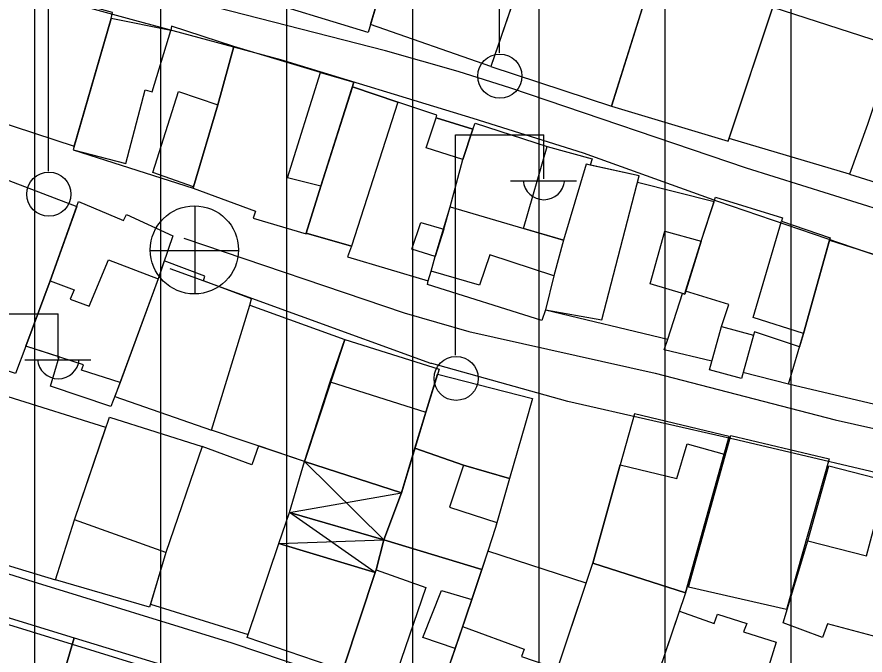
# Model space of a CAD drawing. Extents: x 417997 to 421451, y 4451742 to 4455216.
# Drawn here: x 419404.7 to 419472, y 4453117.9 to 4453168.6 of the extents above; entities that cross this region are included whole.
import ezdxf

# ---------------------------------------------------------------- set-up
doc = ezdxf.new("R2010")
doc.units = 0
for name, color, linetype in [('B_Mesken', 7, 'Continuous'), ('B_Sundurma', 7, 'Continuous'), ('B_Teras', 7, 'Continuous'), ('S_Elektrik_Diregi', 7, 'Continuous'), ('S_Rogar_Kapagi', 7, 'Continuous'), ('Sinir_Duvar_tek_tarafa_ait', 7, 'Continuous'), ('TR_ORTAYOGUNKONUT', 7, 'Continuous'), ('Yol_Sose', 7, 'Continuous')]:
    doc.layers.add(name, color=color, linetype=linetype)

msp = doc.modelspace()

# ---------------------------------------------------------------- linework, layer by layer
at = {"layer": 'B_Mesken'}
for points in [[(419432.551, 4453167.359), (419423.022, 4453170.304), (419424.438, 4453175.2), (419425.353, 4453178.364), (419425.83, 4453179.802), (419435.417, 4453177.01), (419435.005, 4453175.781), (419435.277, 4453175.713), (419434.508, 4453172.634), (419434.137, 4453172.73)], [(419434.137, 4453172.73), (419434.508, 4453172.634), (419435.277, 4453175.713), (419435.005, 4453175.781), (419435.417, 4453177.01), (419445.523, 4453174.044), (419442.285, 4453164.652), (419432.739, 4453167.996)], [(419455.072, 4453171.709), (419445.907, 4453175.159), (419442.285, 4453164.652), (419451.864, 4453161.51)], [(419402.508, 4453171.624), (419399.608, 4453161.468), (419409.242, 4453158.327), (419412.165, 4453168.478), (419412.277, 4453168.936)], [(419455.183, 4453172.062), (419451.864, 4453161.51), (419461.134, 4453158.739), (419465.027, 4453170.404), (419461.339, 4453171.385), (419460.869, 4453170.416)], [(419464.682, 4453169.369), (419474.239, 4453166.284), (419472.185, 4453160.046), (419470.767, 4453156.108), (419461.205, 4453158.951)], [(419416.895, 4453167.518), (419412.165, 4453168.478), (419412.137, 4453168.379), (419410.779, 4453163.664), (419409.242, 4453158.327), (419409.216, 4453158.237), (419409.157, 4453158.032), (419418.679, 4453154.989), (419418.704, 4453155.097), (419420.624, 4453161.624), (419421.899, 4453166.248), (419416.95, 4453167.858)], [(419477.522, 4453153.979), (419478.881, 4453157.86), (419481.823, 4453156.9), (419482.851, 4453160.036), (419484.196, 4453164.14), (419484.369, 4453164.666), (419474.703, 4453167.696), (419474.239, 4453166.284), (419472.185, 4453160.046), (419470.767, 4453156.108)], [(419428.772, 4453164.178), (419421.899, 4453166.248), (419420.624, 4453161.624), (419418.704, 4453155.097), (419418.679, 4453154.989), (419423.63, 4453153.175), (419423.434, 4453152.61), (419427.63, 4453151.362), (419428.796, 4453155.163), (419431.428, 4453163.405)], [(419434.913, 4453161.829), (419431.314, 4453163.05), (419428.796, 4453155.163), (419427.652, 4453151.433), (419431.238, 4453150.387), (419430.935, 4453149.535), (419437.331, 4453147.642), (419437.553, 4453148.412), (419437.892, 4453149.577), (419438.556, 4453151.751), (419439.083, 4453153.501), (419440.083, 4453157.277), (419440.873, 4453159.67), (419437.946, 4453160.588), (419438.021, 4453160.796)], [(419446.775, 4453158.315), (419450.332, 4453157.335), (419450.184, 4453156.83), (419449.855, 4453156.904), (419448.07, 4453150.859), (419447.285, 4453148.038), (419446.635, 4453145.336), (419446.35, 4453144.487), (419437.265, 4453147.358), (419437.331, 4453147.642), (419437.553, 4453148.412), (419437.892, 4453149.577), (419439.083, 4453153.501), (419440.083, 4453157.277), (419440.873, 4453159.67), (419441.053, 4453160.15)], [(419454.059, 4453155.962), (419450.184, 4453156.83), (419449.855, 4453156.904), (419448.07, 4453150.859), (419447.285, 4453148.038), (419446.635, 4453145.336), (419456.343, 4453143.004), (419457.512, 4453146.637), (419457.684, 4453146.586), (419457.752, 4453146.804), (419458.993, 4453150.799), (419460.01, 4453153.901), (419453.924, 4453155.438)], [(419401.67, 4453156.512), (419409.434, 4453153.535), (419407.34, 4453147.64), (419405.405, 4453142.447), (419404.58, 4453140.271), (419397.094, 4453142.796), (419398.131, 4453145.662)], [(419463.129, 4453143.322), (419462.179, 4453139.894), (419459.643, 4453140.576), (419460.604, 4453144.022), (419461.195, 4453145.763), (419457.752, 4453146.804), (419458.993, 4453150.799), (419460.136, 4453154.284), (419465.433, 4453152.64), (419465.35, 4453152.366), (419469.236, 4453151.054), (419469.181, 4453150.857), (419467.107, 4453143.45), (419466.796, 4453142.395), (419463.213, 4453143.588)], [(419407.34, 4453147.64), (419409.576, 4453153.933), (419413.155, 4453152.419), (419413.382, 4453152.907), (419417.061, 4453151.218), (419415.886, 4453147.794), (419412.885, 4453139.551), (419412.143, 4453137.659), (419407.348, 4453139.274), (419408.054, 4453141.589), (419405.405, 4453142.447)], [(419467.107, 4453143.45), (419469.181, 4453150.857), (419478.823, 4453147.807), (419477.858, 4453144.743), (419476.443, 4453140.253), (419475.474, 4453137.177), (419465.923, 4453139.434)], [(419423.178, 4453145.703), (419423.318, 4453146.215), (419419.502, 4453147.645), (419419.613, 4453147.996), (419416.379, 4453149.233), (419415.886, 4453147.794), (419412.456, 4453138.457), (419420.134, 4453135.787)], [(419420.134, 4453135.787), (419423.178, 4453145.703), (419430.708, 4453142.988), (419427.513, 4453133.301)], [(419437.131, 4453137.22), (419435.218, 4453130.803), (419427.513, 4453133.301), (419429.558, 4453139.614), (419430.708, 4453142.988), (419438.189, 4453140.628)], [(419436.274, 4453134.345), (419438.061, 4453140.217), (419445.593, 4453138.292), (419445.043, 4453136.324), (419443.775, 4453131.933), (419440.121, 4453132.992)], [(419411.757, 4453135.992), (419403.99, 4453138.418), (419401.126, 4453130.32), (419399.968, 4453126.822), (419399.719, 4453126.337), (419407.745, 4453123.887), (419409.262, 4453128.659)], [(419416.498, 4453126.06), (419415.207, 4453121.714), (419407.745, 4453123.887), (419409.262, 4453128.659), (419412.033, 4453136.804), (419419.389, 4453134.474)], [(419453.704, 4453137.073), (419452.57, 4453133.023), (419450.404, 4453125.221), (419457.753, 4453122.867), (419460.801, 4453133.883), (419461.205, 4453135.281)], [(419457.975, 4453123.317), (419461.353, 4453135.358), (419469.152, 4453133.515), (419465.77, 4453121.528)], [(419415.285, 4453121.974), (419423.048, 4453119.541), (419425.461, 4453126.767), (419426.32, 4453129.233), (419427.513, 4453133.301), (419423.866, 4453134.53), (419423.337, 4453133.018), (419419.389, 4453134.474), (419416.498, 4453126.06)], [(419436.274, 4453134.345), (419440.121, 4453132.992), (419443.775, 4453131.933), (419442.657, 4453128.061), (419442.057, 4453126.16), (419441.576, 4453124.724), (419433.813, 4453127.059), (419435.218, 4453130.803)], [(419473.741, 4453131.759), (419476.568, 4453131.186), (419473.364, 4453119.223), (419469.007, 4453120.407), (419468.618, 4453119.321), (419465.488, 4453120.489), (419467.443, 4453126.984), (419469.109, 4453132.943)], [(419430.654, 4453117.033), (419430.541, 4453116.733), (419422.973, 4453119.317), (419425.461, 4453126.767), (419433.124, 4453124.474)], [(419438.146, 4453114.64), (419434.557, 4453115.791), (419434.507, 4453115.648), (419430.654, 4453117.033), (419433.124, 4453124.474), (419433.198, 4453124.697), (419433.813, 4453127.059), (419441.576, 4453124.724), (419440.777, 4453122.338), (419440.055, 4453120.184), (419439.457, 4453118.445)], [(419440.055, 4453120.184), (419438.146, 4453114.64), (419446.053, 4453112.21), (419447.598, 4453116.831), (419449.872, 4453123.632), (419442.057, 4453126.16)], [(419445.878, 4453111.689), (419450.404, 4453125.221), (419457.753, 4453122.867), (419453.15, 4453109.269)], [(419409.242, 4453119.301), (419407.116, 4453112.032), (419405.242, 4453104.84), (419394.698, 4453107.49), (419396.657, 4453115.167), (419396.874, 4453115.102), (419398.966, 4453122.426)], [(419461.505, 4453108.494), (419457.713, 4453109.91), (419457.341, 4453109.053), (419453.506, 4453110.32), (419457.262, 4453121.416), (419460.03, 4453120.422), (419460.289, 4453121.16), (419462.604, 4453120.432), (419462.345, 4453119.757), (419464.951, 4453118.946), (419464.455, 4453117.397), (419463.634, 4453114.919), (419462.401, 4453111.197)], [(419409.242, 4453119.301), (419416.782, 4453116.987), (419413.757, 4453104.837), (419405.865, 4453107.229), (419407.116, 4453112.032)]]:
    msp.add_lwpolyline(points, close=True, dxfattribs=at)
at = {"layer": 'B_Sundurma'}
for p, q in [((419427.513, 4453133.301), (419433.813, 4453127.059)), ((419426.32, 4453129.233), (419435.218, 4453130.803)), ((419433.124, 4453124.474), (419426.32, 4453129.233)), ((419425.461, 4453126.767), (419433.813, 4453127.059))]:
    msp.add_line(p, q, dxfattribs=at)
for points in [[(419426.32, 4453129.233), (419427.513, 4453133.301), (419435.218, 4453130.803), (419433.813, 4453127.059)], [(419433.124, 4453124.474), (419425.461, 4453126.767), (419426.32, 4453129.233), (419433.813, 4453127.059), (419433.198, 4453124.697)]]:
    msp.add_lwpolyline(points, close=True, dxfattribs=at)
at = {"layer": 'B_Teras'}
for points in [[(419412.165, 4453168.478), (419409.157, 4453158.032), (419413.334, 4453156.965), (419414.868, 4453162.817), (419415.418, 4453162.653), (419416.895, 4453167.518)], [(419428.772, 4453164.178), (419431.428, 4453163.405), (419428.796, 4453155.163), (419426.159, 4453155.825)], [(419427.652, 4453151.433), (419428.796, 4453155.163), (419431.314, 4453163.05), (419434.913, 4453161.829), (419431.238, 4453150.387)], [(419417.509, 4453162.683), (419420.624, 4453161.624), (419418.704, 4453155.097), (419415.485, 4453156.227)], [(419437.946, 4453160.588), (419440.873, 4453159.67), (419440.083, 4453157.277), (419437.165, 4453158.186)], [(419448.07, 4453150.859), (419444.896, 4453151.792), (419446.775, 4453158.315), (419450.332, 4453157.335), (419450.184, 4453156.83), (419449.855, 4453156.904), (419448.151, 4453151.13)], [(419447.285, 4453148.038), (419446.635, 4453145.336), (419451.104, 4453144.53), (419454.059, 4453155.962), (419449.855, 4453156.904), (419448.07, 4453150.859)], [(419438.542, 4453151.755), (419439.083, 4453153.501), (419448.07, 4453150.859), (419447.285, 4453148.038), (419442.209, 4453149.713), (419441.39, 4453147.295), (419437.553, 4453148.412), (419437.892, 4453149.577), (419438.556, 4453151.751)], [(419436.734, 4453152.267), (419438.556, 4453151.751), (419437.892, 4453149.577), (419436.02, 4453150.151)], [(419465.35, 4453152.366), (419469.236, 4453151.054), (419467.107, 4453143.45), (419463.108, 4453144.715)], [(419454.949, 4453147.391), (419456.11, 4453151.569), (419458.993, 4453150.799), (419457.684, 4453146.586)], [(419405.405, 4453142.447), (419407.34, 4453147.64), (419409.244, 4453146.934), (419408.919, 4453146.18), (419410.428, 4453145.632), (419411.962, 4453149.3), (419415.886, 4453147.794), (419412.885, 4453139.551), (419409.806, 4453140.537), (419409.979, 4453140.965)], [(419460.604, 4453144.022), (419463.129, 4453143.322), (419462.179, 4453139.894), (419459.643, 4453140.576)], [(419435.218, 4453130.803), (419427.513, 4453133.301), (419429.558, 4453139.614), (419437.131, 4453137.22)], [(419409.262, 4453128.659), (419412.033, 4453136.804), (419419.389, 4453134.474), (419416.498, 4453126.06)], [(419450.404, 4453125.221), (419452.57, 4453133.023), (419457.047, 4453131.94), (419457.878, 4453134.689), (419460.801, 4453133.883), (419457.753, 4453122.867)], [(419441.576, 4453124.724), (419433.813, 4453127.059), (419435.218, 4453130.803), (419436.274, 4453134.345), (419440.121, 4453132.992), (419439.021, 4453129.674), (419442.768, 4453128.445), (419442.657, 4453128.061), (419442.057, 4453126.16)], [(419465.488, 4453120.489), (419467.443, 4453126.984), (419472.12, 4453125.806), (419473.665, 4453131.651), (419476.568, 4453131.186), (419473.364, 4453119.223), (419469.007, 4453120.407), (419468.618, 4453119.321)], [(419449.872, 4453123.632), (419442.057, 4453126.16), (419440.055, 4453120.184), (419444.948, 4453118.398), (419444.728, 4453117.815), (419447.598, 4453116.831)], [(419430.654, 4453117.033), (419433.198, 4453124.697), (419437.131, 4453123.288), (419434.507, 4453115.648)], [(419439.457, 4453118.445), (419436.914, 4453119.315), (419438.393, 4453123.052), (419440.777, 4453122.338)]]:
    msp.add_lwpolyline(points, close=True, dxfattribs=at)
at = {"layer": 'S_Elektrik_Diregi'}
for p, q in [((419442.978, 4453165.731), (419442.978, 4453183.231)), ((419407.194, 4453156.351), (419407.194, 4453173.851)), ((419439.505, 4453141.725), (419439.505, 4453159.225)), ((419439.505, 4453159.225), (419446.505, 4453159.225)), ((419446.505, 4453155.725), (419446.505, 4453159.225)), ((419443.845, 4453155.585), (419449.095, 4453155.585)), ((419400.974, 4453145.005), (419407.974, 4453145.005)), ((419407.974, 4453141.505), (419407.974, 4453145.005)), ((419405.314, 4453141.365), (419410.564, 4453141.365))]:
    msp.add_line(p, q, dxfattribs=at)
for centre in [(419443.014, 4453163.895), (419407.23, 4453154.515), (419439.541, 4453139.889)]:
    msp.add_circle(centre, 1.75, dxfattribs=at)
for centre in [(419446.506, 4453155.738), (419407.974, 4453141.518)]:
    msp.add_arc(centre, 1.658, 184.83843, 355.14641, dxfattribs=at)
at = {"layer": 'S_Rogar_Kapagi'}
for p, q in [((419418.831, 4453146.568), (419418.831, 4453153.569)), ((419415.26, 4453150.033), (419422.261, 4453150.033))]:
    msp.add_line(p, q, dxfattribs=at)
msp.add_circle((419418.777, 4453150.097), 3.5, dxfattribs=at)
at = {"layer": 'Sinir_Duvar_tek_tarafa_ait'}
for points in [[(419459.836, 4453141.268), (419456.051, 4453142.153), (419456.343, 4453143.004)], [(419465.923, 4453139.434), (419462.307, 4453140.356)]]:
    msp.add_lwpolyline(points, dxfattribs=at)
at = {"layer": 'TR_ORTAYOGUNKONUT'}
for p, q in [((419406.12, 4453050.264), (419406.12, 4453193.992)), ((419406.12, 4453050.264), (419406.12, 4453193.992)), ((419416.12, 4453047.681), (419416.12, 4453192.359)), ((419416.12, 4453047.681), (419416.12, 4453192.359)), ((419426.12, 4453045.099), (419426.12, 4453190.726)), ((419426.12, 4453045.099), (419426.12, 4453190.726)), ((419436.12, 4453042.517), (419436.12, 4453189.092)), ((419436.12, 4453042.517), (419436.12, 4453189.092)), ((419446.12, 4453042.169), (419446.12, 4453187.459)), ((419446.12, 4453042.169), (419446.12, 4453187.459)), ((419456.12, 4453046.524), (419456.12, 4453185.826)), ((419456.12, 4453046.524), (419456.12, 4453185.826)), ((419466.12, 4453063.249), (419466.12, 4453184.192)), ((419466.12, 4453063.249), (419466.12, 4453184.192))]:
    msp.add_line(p, q, dxfattribs=at)
at = {"layer": 'Yol_Sose'}
for points in [[(419475.768, 4453152.445), (419462.576, 4453156.596), (419443.875, 4453162.943), (419439.701, 4453164.272), (419433.93, 4453165.911), (419418.322, 4453169.899), (419401.995, 4453174.465), (419389.511, 4453177.959), (419375.877, 4453182.163), (419362.017, 4453186.282), (419350.559, 4453189.888), (419347.848, 4453190.719), (419347.545, 4453190.872), (419347.333, 4453191.083)], [(419460.308, 4453153.946), (419449.642, 4453157.784), (419440.894, 4453160.532), (419425.632, 4453165.186), (419414.047, 4453168.311), (419398.513, 4453172.559)], [(419378.362, 4453157.982), (419376.634, 4453148.963), (419375.215, 4453141.799), (419373.751, 4453135.3), (419373.541, 4453134.461), (419373.514, 4453134.285), (419373.557, 4453134.122), (419373.726, 4453133.955), (419385.785, 4453130.106), (419405.959, 4453123.754), (419421.733, 4453118.884), (419436.159, 4453114.034), (419448.448, 4453110.269), (419470.697, 4453103.168), (419482.717, 4453099.641), (419490.836, 4453096.714), (419490.903, 4453096.695), (419491.057, 4453096.689), (419491.151, 4453096.724), (419497.19, 4453104.714), (419502.832, 4453114.204), (419505.602, 4453119.163)], [(419501.724, 4453141.209), (419474.399, 4453149.112), (419460.308, 4453153.946)], [(419417.942, 4453151.032), (419435.416, 4453145.108), (419440.557, 4453143.602), (419455.335, 4453140.308), (419469.612, 4453136.602)], [(419437.538, 4453141.084), (419416.841, 4453148.593)], [(419505.602, 4453119.163), (419506.379, 4453120.7), (419506.602, 4453121.127), (419506.613, 4453121.208), (419506.648, 4453121.365), (419506.618, 4453121.513), (419501.696, 4453123.6), (419496.003, 4453126.009), (419492.463, 4453127.313), (419488.366, 4453128.774), (419485.221, 4453129.669), (419476.948, 4453131.429), (419461.895, 4453134.975), (419448.396, 4453138.054), (419437.605, 4453141.063), (419437.538, 4453141.084)], [(419469.612, 4453136.602), (419483.9, 4453133.397), (419486.721, 4453132.707), (419490.457, 4453131.415), (419500.926, 4453127.445), (419506.89, 4453125.084), (419507.021, 4453125.07), (419507.2, 4453125.149), (419507.376, 4453125.365), (419512.005, 4453136.932), (419512.133, 4453137.361), (419512.139, 4453137.493), (419512.097, 4453137.601), (419511.878, 4453137.776), (419501.724, 4453141.209)], [(419394.483, 4453100.639), (419395.944, 4453110.502), (419397.518, 4453120.146), (419397.904, 4453121.852), (419398.056, 4453121.975), (419398.345, 4453122.028), (419398.6, 4453122.01), (419416.274, 4453116.569), (419457.651, 4453103.004), (419476.841, 4453097.646)]]:
    msp.add_lwpolyline(points, dxfattribs=at)

doc.saveas('drawing.dxf')
